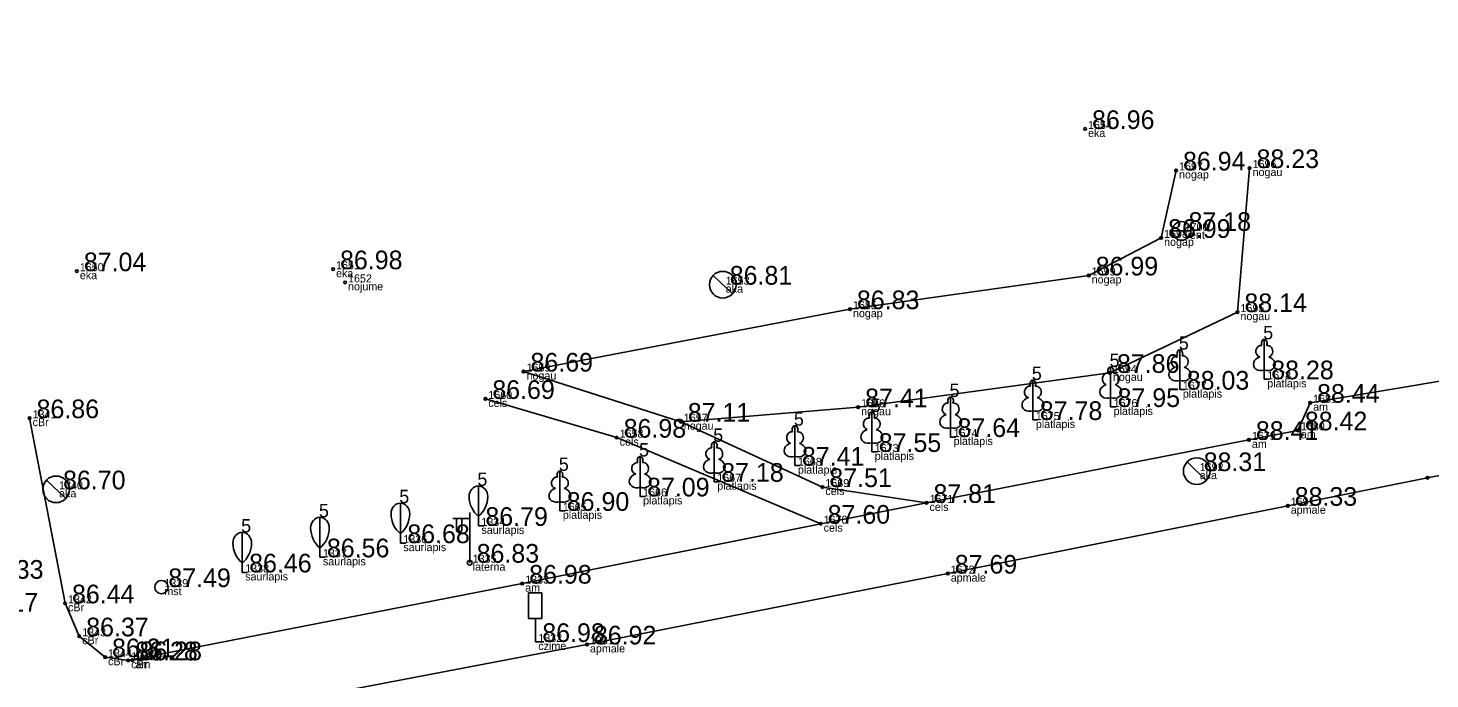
# Model space of a CAD drawing. Extents: x 614911 to 615803, y 262110 to 264311.
# Drawn here: x 615551.9 to 615604.5, y 263504.7 to 263529.2 of the extents above; entities that cross this region are included whole.
import ezdxf

# ---------------------------------------------------------------- set-up
doc = ezdxf.new("R2010")
doc.units = 0
for name, color, linetype in [('Level 1', 7, 'Continuous'), ('Level 12', 7, 'Continuous'), ('Level 14', 7, 'Continuous'), ('Level 16', 7, 'Continuous'), ('Level 31', 7, 'Continuous'), ('Level 37', 7, 'Continuous'), ('Level 44', 7, 'Continuous'), ('Level 53', 7, 'Continuous'), ('Level 54', 7, 'Continuous'), ('Level 57', 7, 'Continuous'), ('Level 58', 7, 'Continuous')]:
    doc.layers.add(name, color=color, linetype=linetype)

msp = doc.modelspace()

# ---------------------------------------------------------------- linework, layer by layer
at = {"layer": 'Level 1'}
for p, q in [((615598.256, 263516.331), (615598.256, 263515.984)), ((615595.091, 263515.942), (615595.091, 263515.595)), ((615598.256, 263515.984), (615598.456, 263515.984)), ((615592.498, 263515.292), (615592.498, 263514.945)), ((615595.091, 263515.595), (615595.291, 263515.595)), ((615589.582, 263514.804), (615589.582, 263514.457)), ((615592.498, 263514.945), (615592.698, 263514.945)), ((615589.582, 263514.457), (615589.782, 263514.457)), ((615586.499, 263514.166), (615586.499, 263513.819)), ((615586.499, 263513.819), (615586.699, 263513.819)), ((615583.544, 263513.606), (615583.544, 263513.259)), ((615583.544, 263513.259), (615583.744, 263513.259)), ((615580.665, 263513.091), (615580.665, 263512.744)), ((615580.665, 263512.744), (615580.865, 263512.744)), ((615577.64, 263512.487), (615577.64, 263512.14)), ((615577.64, 263512.14), (615577.84, 263512.14)), ((615574.861, 263511.937), (615574.861, 263511.59)), ((615571.852, 263511.395), (615571.852, 263511.048)), ((615574.861, 263511.59), (615575.061, 263511.59)), ((615568.8, 263510.837), (615568.8, 263510.485)), ((615571.852, 263511.048), (615572.052, 263511.048)), ((615565.874, 263510.19), (615565.874, 263509.838)), ((615568.8, 263510.485), (615569, 263510.485)), ((615562.86, 263509.658), (615562.86, 263509.306)), ((615565.874, 263509.838), (615566.074, 263509.838)), ((615559.946, 263509.091), (615559.946, 263508.739)), ((615562.86, 263509.306), (615563.06, 263509.306)), ((615559.946, 263508.739), (615560.146, 263508.739))]:
    msp.add_line(p, q, dxfattribs=at)
for points in [[(615598.256, 263517.484), (615598.256, 263516.331)], [(615595.091, 263517.095), (615595.091, 263515.942)], [(615595.181, 263516.863), (615595.18, 263516.864)], [(615598.346, 263517.252), (615598.345, 263517.253)], [(615592.498, 263516.445), (615592.498, 263515.292)], [(615589.582, 263515.957), (615589.582, 263514.804)], [(615592.588, 263516.213), (615592.587, 263516.214)], [(615586.499, 263515.319), (615586.499, 263514.166)], [(615589.672, 263515.725), (615589.671, 263515.726)], [(615583.544, 263514.759), (615583.544, 263513.606)], [(615586.589, 263515.087), (615586.588, 263515.088)], [(615580.665, 263514.244), (615580.665, 263513.091)], [(615583.634, 263514.527), (615583.633, 263514.528)], [(615580.755, 263514.012), (615580.754, 263514.013)], [(615577.64, 263513.64), (615577.64, 263512.487)], [(615577.73, 263513.408), (615577.729, 263513.409)], [(615574.861, 263513.09), (615574.861, 263511.937)], [(615574.951, 263512.858), (615574.95, 263512.859)], [(615571.852, 263512.548), (615571.852, 263511.395)], [(615571.942, 263512.316), (615571.941, 263512.317)], [(615568.8, 263511.985), (615568.8, 263510.837)], [(615565.874, 263511.338), (615565.874, 263510.19)], [(615562.86, 263510.806), (615562.86, 263509.658)], [(615559.946, 263510.239), (615559.946, 263509.091)]]:
    msp.add_lwpolyline(points, dxfattribs=at)
for centre, major_axis, ratio, start_param, end_param in [((615598.256, 263517.334), (0, -0.15), 0.707107, 3.14537, 5.287485), ((615598.256, 263517.334), (0, -0.15), 0.707107, 0.995701, 3.137816), ((615594.963, 263516.65), (-0.039, -0.212), 0.861323, 3.141593, 6.283185), ((615595.091, 263516.945), (0, -0.15), 0.707107, 3.14537, 5.287485), ((615595.091, 263516.945), (0, -0.15), 0.707107, 0.995701, 3.137816), ((615595.219, 263516.65), (0.039, -0.212), 0.861323, 0, 3.141593), ((615598.128, 263517.039), (-0.039, -0.212), 0.861323, 3.141593, 6.283185), ((615598.384, 263517.039), (0.039, -0.212), 0.861323, 0, 3.141593), ((615592.498, 263516.295), (0, -0.15), 0.707107, 3.14537, 5.287485), ((615592.498, 263516.295), (0, -0.15), 0.707107, 0.995701, 3.137816), ((615595.001, 263516.188), (0.307, 0.095), 0.814445, 1.570796, 4.752015), ((615595.181, 263516.188), (-0.307, 0.095), 0.814445, 1.531171, 4.712389), ((615598.166, 263516.577), (0.307, 0.095), 0.814445, 1.570796, 4.752015), ((615598.346, 263516.577), (-0.307, 0.095), 0.814445, 1.531171, 4.712389), ((615589.582, 263515.807), (0, -0.15), 0.707107, 3.14537, 5.287485), ((615589.582, 263515.807), (0, -0.15), 0.707107, 0.995701, 3.137816), ((615592.37, 263516), (-0.039, -0.212), 0.861323, 3.141593, 6.283185), ((615592.626, 263516), (0.039, -0.212), 0.861323, 0, 3.141593), ((615586.499, 263515.169), (0, -0.15), 0.707107, 3.14537, 5.287485), ((615586.499, 263515.169), (0, -0.15), 0.707107, 0.995701, 3.137816), ((615589.492, 263515.05), (0.307, 0.095), 0.814445, 1.570796, 4.752015), ((615589.454, 263515.512), (-0.039, -0.212), 0.861323, 3.141593, 6.283185), ((615589.672, 263515.05), (-0.307, 0.095), 0.814445, 1.531171, 4.712389), ((615589.71, 263515.512), (0.039, -0.212), 0.861323, 0, 3.141593), ((615592.408, 263515.538), (0.307, 0.095), 0.814445, 1.570796, 4.752015), ((615592.588, 263515.538), (-0.307, 0.095), 0.814445, 1.531171, 4.712389), ((615583.544, 263514.609), (0, -0.15), 0.707107, 3.14537, 5.287485), ((615583.544, 263514.609), (0, -0.15), 0.707107, 0.995701, 3.137816), ((615586.371, 263514.874), (-0.039, -0.212), 0.861323, 3.141593, 6.283185), ((615586.627, 263514.874), (0.039, -0.212), 0.861323, 0, 3.141593), ((615580.665, 263514.094), (0, -0.15), 0.707107, 3.14537, 5.287485), ((615580.665, 263514.094), (0, -0.15), 0.707107, 0.995701, 3.137816), ((615583.416, 263514.314), (-0.039, -0.212), 0.861323, 3.141593, 6.283185), ((615583.672, 263514.314), (0.039, -0.212), 0.861323, 0, 3.141593), ((615586.409, 263514.412), (0.307, 0.095), 0.814445, 1.570796, 4.752015), ((615586.589, 263514.412), (-0.307, 0.095), 0.814445, 1.531171, 4.712389), ((615580.537, 263513.799), (-0.039, -0.212), 0.861323, 3.141593, 6.283185), ((615580.793, 263513.799), (0.039, -0.212), 0.861323, 0, 3.141593), ((615583.454, 263513.852), (0.307, 0.095), 0.814445, 1.570796, 4.752015), ((615583.634, 263513.852), (-0.307, 0.095), 0.814445, 1.531171, 4.712389), ((615577.512, 263513.195), (-0.039, -0.212), 0.861323, 3.141593, 6.283185), ((615577.64, 263513.49), (0, -0.15), 0.707107, 3.14537, 5.287485), ((615577.64, 263513.49), (0, -0.15), 0.707107, 0.995701, 3.137816), ((615577.768, 263513.195), (0.039, -0.212), 0.861323, 0, 3.141593), ((615580.575, 263513.337), (0.307, 0.095), 0.814445, 1.570796, 4.752015), ((615580.755, 263513.337), (-0.307, 0.095), 0.814445, 1.531171, 4.712389), ((615574.733, 263512.645), (-0.039, -0.212), 0.861323, 3.141593, 6.283185), ((615574.861, 263512.94), (0, -0.15), 0.707107, 3.14537, 5.287485), ((615574.861, 263512.94), (0, -0.15), 0.707107, 0.995701, 3.137816), ((615574.989, 263512.645), (0.039, -0.212), 0.861323, 0, 3.141593), ((615577.55, 263512.733), (0.307, 0.095), 0.814445, 1.570796, 4.752015), ((615577.73, 263512.733), (-0.307, 0.095), 0.814445, 1.531171, 4.712389), ((615571.724, 263512.103), (-0.039, -0.212), 0.861323, 3.141593, 6.283185), ((615571.852, 263512.398), (0, -0.15), 0.707107, 3.14537, 5.287485), ((615571.852, 263512.398), (0, -0.15), 0.707107, 0.995701, 3.137816), ((615571.98, 263512.103), (0.039, -0.212), 0.861323, 0, 3.141593), ((615574.771, 263512.183), (0.307, 0.095), 0.814445, 1.570796, 4.752015), ((615574.951, 263512.183), (-0.307, 0.095), 0.814445, 1.531171, 4.712389), ((615568.8, 263511.585), (0, 0.4), 0.875, 0, 1.570796), ((615568.8, 263511.585), (0, -0.4), 0.875, 1.570796, 3.141593), ((615571.762, 263511.641), (0.307, 0.095), 0.814445, 1.570796, 4.752015), ((615571.942, 263511.641), (-0.307, 0.095), 0.814445, 1.531171, 4.712389), ((615565.874, 263510.938), (0, 0.4), 0.875, 0, 1.570796), ((615565.874, 263510.938), (0, -0.4), 0.875, 1.570796, 3.141593), ((615569.275, 263511.608), (0, -0.943), 0.875, 4.7372, 5.669711), ((615568.325, 263511.608), (0, -0.943), 0.875, 0.613474, 1.545985), ((615562.86, 263510.406), (0, 0.4), 0.875, 0, 1.570796), ((615562.86, 263510.406), (0, -0.4), 0.875, 1.570796, 3.141593), ((615566.349, 263510.961), (0, -0.943), 0.875, 4.7372, 5.669711), ((615565.399, 263510.961), (0, -0.943), 0.875, 0.613474, 1.545985), ((615559.946, 263509.839), (0, 0.4), 0.875, 0, 1.570796), ((615559.946, 263509.839), (0, -0.4), 0.875, 1.570796, 3.141593), ((615563.335, 263510.429), (0, -0.943), 0.875, 4.7372, 5.669711), ((615562.385, 263510.429), (0, -0.943), 0.875, 0.613474, 1.545985), ((615560.421, 263509.862), (0, -0.943), 0.875, 4.7372, 5.669711), ((615559.471, 263509.862), (0, -0.943), 0.875, 0.613474, 1.545985)]:
    msp.add_ellipse(centre, major_axis=major_axis, ratio=ratio, start_param=start_param, end_param=end_param, dxfattribs=at)
at = {"layer": 'Level 12'}
for p, q in [((615594.807, 263521.551), (615595.509, 263521.551)), ((615577.6, 263519.881), (615578.318, 263519.185)), ((615595.365, 263512.887), (615596.083, 263512.191)), ((615552.611, 263512.204), (615553.329, 263511.508))]:
    msp.add_line(p, q, dxfattribs=at)
for centre, radius in [((615595.158, 263521.551), 0.351), ((615577.959, 263519.533), 0.5), ((615595.724, 263512.539), 0.5), ((615552.97, 263511.856), 0.5)]:
    msp.add_circle(centre, radius, dxfattribs=at)
at = {"layer": 'Level 14'}
msp.add_circle((615556.916, 263508.188), 0.25, dxfattribs=at)
at = {"layer": 'Level 16'}
for p, q in [((615571.18, 263507.977), (615570.68, 263507.977)), ((615570.68, 263507.008), (615570.68, 263507.977)), ((615571.18, 263507.008), (615571.18, 263507.977)), ((615571.18, 263507.008), (615570.68, 263507.008)), ((615570.934, 263507.008), (615570.934, 263506.13)), ((615570.934, 263506.13), (615571.249, 263506.13))]:
    msp.add_line(p, q, dxfattribs=at)
at = {"layer": 'Level 31'}
for points in [[(615597.707, 263523.907), (615597.251, 263518.503), (615592.473, 263516.223), (615583.034, 263514.935), (615576.386, 263514.393), (615570.492, 263516.273)], [(615570.492, 263516.273), (615582.727, 263518.613), (615591.676, 263519.879), (615594.39, 263521.288), (615594.95, 263523.818)]]:
    msp.add_lwpolyline(points, dxfattribs=at)
at = {"layer": 'Level 37'}
for points in [[(615691.804, 263529.161), (615687.245, 263528.299), (615681.782, 263527.291), (615659.494, 263522.918), (615648.774, 263520.859), (615632.103, 263517.635), (615616.024, 263514.564), (615604.377, 263512.292), (615599.136, 263511.239), (615586.393, 263508.695), (615572.868, 263506.038), (615556.176, 263502.848), (615547.022, 263500.967)], [(615615.027, 263517.466), (615613.768, 263517.367), (615611.97, 263517.793), (615608.29, 263516.493), (615599.975, 263515.104), (615599.516, 263514.068), (615597.68, 263513.71), (615597.68, 263513.71), (615585.597, 263511.347), (615581.629, 263510.567), (615570.442, 263508.319)], [(615570.492, 263516.273), (615576.386, 263514.393), (615581.693, 263511.942), (615585.597, 263511.347)], [(615551.978, 263514.525), (615553.305, 263507.58), (615553.839, 263506.342), (615554.805, 263505.557), (615555.674, 263505.44), (615570.442, 263508.319), (615581.629, 263510.567), (615573.983, 263513.795), (615569.06, 263515.247)]]:
    msp.add_lwpolyline(points, dxfattribs=at)
at = {"layer": 'Level 44'}
for p, q in [((615568.473, 263510.767), (615567.838, 263510.767)), ((615567.973, 263510.767), (615567.973, 263510.375)), ((615568.183, 263510.767), (615568.183, 263510.375)), ((615568.473, 263509.104), (615568.473, 263510.987))]:
    msp.add_line(p, q, dxfattribs=at)
msp.add_circle((615568.473, 263509.104), 0.09, dxfattribs=at)
msp.add_ellipse((615568.078, 263510.375), major_axis=(0, 0.151), ratio=0.695971, start_param=1.570796, end_param=4.712389, dxfattribs=at)
at = {"layer": 'Level 57'}
for centre in [(615591.539, 263525.373), (615594.95, 263523.818), (615597.707, 263523.907), (615594.39, 263521.288), (615553.748, 263520.038), (615563.352, 263520.112), (615563.802, 263519.619), (615591.676, 263519.879), (615582.727, 263518.613), (615597.251, 263518.503), (615570.492, 263516.273), (615592.473, 263516.223), (615569.06, 263515.247), (615583.034, 263514.935), (615599.975, 263515.104), (615551.978, 263514.525), (615576.386, 263514.393), (615573.983, 263513.795), (615597.68, 263513.71), (615599.516, 263514.068), (615604.377, 263512.292), (615581.693, 263511.942), (615585.597, 263511.347), (615599.136, 263511.239), (615581.629, 263510.567), (615586.393, 263508.695), (615570.442, 263508.319), (615553.305, 263507.58), (615553.839, 263506.342), (615572.868, 263506.038), (615554.805, 263505.557), (615555.674, 263505.44), (615555.835, 263505.443)]:
    msp.add_circle(centre, 0.05, dxfattribs=at)
at = {"layer": 'Level 58'}
for centre in [(615591.539, 263525.373), (615594.95, 263523.818), (615597.707, 263523.907), (615594.39, 263521.288), (615553.748, 263520.038), (615563.352, 263520.112), (615563.802, 263519.619), (615591.676, 263519.879), (615582.727, 263518.613), (615597.251, 263518.503), (615570.492, 263516.273), (615592.473, 263516.223), (615569.06, 263515.247), (615583.034, 263514.935), (615599.975, 263515.104), (615551.978, 263514.525), (615576.386, 263514.393), (615573.983, 263513.795), (615597.68, 263513.71), (615599.516, 263514.068), (615604.377, 263512.292), (615581.693, 263511.942), (615585.597, 263511.347), (615599.136, 263511.239), (615581.629, 263510.567), (615586.393, 263508.695), (615570.442, 263508.319), (615553.305, 263507.58), (615553.839, 263506.342), (615572.868, 263506.038), (615554.805, 263505.557), (615555.674, 263505.44), (615555.835, 263505.443)]:
    msp.add_circle(centre, 0.05, dxfattribs=at)

# ---------------------------------------------------------------- texts
at = {"layer": 'Level 1'}
for p in [(615598.031, 263517.484), (615594.866, 263517.095), (615592.273, 263516.445), (615589.357, 263515.957), (615586.274, 263515.319), (615583.319, 263514.759), (615580.44, 263514.244), (615577.415, 263513.64), (615574.636, 263513.09), (615571.627, 263512.548), (615568.575, 263511.985), (615565.649, 263511.338), (615562.635, 263510.806), (615559.721, 263510.239)]:
    msp.add_text(' 5', height=0.5, dxfattribs=at).set_placement(p)
at = {"layer": 'Level 53'}
for s, p in [(' eka', (615591.539, 263525.073)), (' nogap', (615594.95, 263523.518)), (' nogau', (615597.707, 263523.607)), (' nogap', (615594.39, 263520.988)), (' vent', (615595.158, 263521.251)), (' eka', (615553.748, 263519.738)), (' eka', (615563.352, 263519.812)), (' nojume', (615563.802, 263519.319)), (' aka', (615577.959, 263519.233)), (' nogap', (615591.676, 263519.579)), (' nogap', (615582.727, 263518.313)), (' nogau', (615597.251, 263518.203)), (' nogau', (615570.492, 263515.973)), (' nogau', (615592.473, 263515.923)), (' platlapis', (615598.256, 263515.684)), (' platlapis', (615595.091, 263515.295)), (' cels', (615569.06, 263514.947)), (' nogau', (615583.034, 263514.635)), (' platlapis', (615592.498, 263514.645)), (' am', (615599.975, 263514.804)), (' cBr', (615551.978, 263514.225)), (' nogau', (615576.386, 263514.093)), (' platlapis', (615589.582, 263514.157)), (' cels', (615573.983, 263513.495)), (' platlapis', (615586.499, 263513.519)), (' am', (615599.516, 263513.768)), (' platlapis', (615583.544, 263512.959)), (' am', (615597.68, 263513.41)), (' platlapis', (615580.665, 263512.444)), (' platlapis', (615577.64, 263511.84)), (' aka', (615595.724, 263512.239)), (' aka', (615552.97, 263511.556)), (' platlapis', (615574.861, 263511.29)), (' cels', (615581.693, 263511.642)), (' cels', (615585.597, 263511.047)), (' apmale', (615599.136, 263510.939)), (' platlapis', (615571.852, 263510.748)), (' cels', (615581.629, 263510.267)), (' saurlapis', (615568.8, 263510.185)), (' saurlapis', (615565.874, 263509.538)), (' saurlapis', (615562.86, 263509.006)), (' laterna', (615568.473, 263508.804)), (' saurlapis', (615559.946, 263508.439)), (' apmale', (615586.393, 263508.395)), (' mst', (615556.916, 263507.888)), (' am', (615570.442, 263508.019)), (' cBr', (615553.305, 263507.28)), (' cBr', (615553.839, 263506.042)), (' czime', (615570.934, 263505.83)), (' apmale', (615572.868, 263505.738)), (' cBr', (615554.805, 263505.257)), (' cBr', (615555.674, 263505.14)), (' am', (615555.835, 263505.143))]:
    msp.add_text(s, height=0.3, dxfattribs=at).set_placement(p)
at = {"layer": 'Level 54'}
for s, p in [(' 1654', (615591.539, 263525.373)), (' 1696', (615597.707, 263523.907)), (' 1697', (615594.95, 263523.818)), (' 1698', (615594.39, 263521.288)), (' 1700', (615595.158, 263521.551)), (' 1650', (615553.748, 263520.038)), (' 1651', (615563.352, 263520.112)), (' 1699', (615591.676, 263519.879)), (' 1652', (615563.802, 263519.619)), (' 1653', (615577.959, 263519.533)), (' 1655', (615582.727, 263518.613)), (' 1695', (615597.251, 263518.503)), (' 1659', (615570.492, 263516.273)), (' 1694', (615592.473, 263516.223)), (' 1677', (615595.091, 263515.595)), (' 1678', (615598.256, 263515.984)), (' 1660', (615569.06, 263515.247)), (' 1681', (615599.975, 263515.104)), (' 1341', (615551.978, 263514.525)), (' 1656', (615583.034, 263514.935)), (' 1675', (615589.582, 263514.457)), (' 1676', (615592.498, 263514.945)), (' 1657', (615576.386, 263514.393)), (' 1680', (615599.516, 263514.068)), (' 1658', (615573.983, 263513.795)), (' 1674', (615586.499, 263513.819)), (' 1679', (615597.68, 263513.71)), (' 1673', (615583.544, 263513.259)), (' 1668', (615580.665, 263512.744)), (' 1692', (615595.724, 263512.539)), (' 1340', (615552.97, 263511.856)), (' 1667', (615577.64, 263512.14)), (' 1669', (615581.693, 263511.942)), (' 1666', (615574.861, 263511.59)), (' 1671', (615585.597, 263511.347)), (' 1665', (615571.852, 263511.048)), (' 1691', (615599.136, 263511.239)), (' 1334', (615568.8, 263510.485)), (' 1670', (615581.629, 263510.567)), (' 1336', (615565.874, 263509.838)), (' 1337', (615562.86, 263509.306)), (' 1338', (615559.946, 263508.739)), (' 1335', (615568.473, 263509.104)), (' 1672', (615586.393, 263508.695)), (' 1339', (615556.916, 263508.188)), (' 1333', (615570.442, 263508.319)), (' 1342', (615553.305, 263507.58)), (' 1343', (615553.839, 263506.342)), (' 1332', (615570.934, 263506.13)), (' 1344', (615554.805, 263505.557)), (' 1331', (615572.868, 263506.038)), (' 1345', (615555.674, 263505.44)), (' 1346', (615555.835, 263505.443))]:
    msp.add_text(s, height=0.3, dxfattribs=at).set_placement(p)
at = {"layer": 'Level 58'}
for s, p in [(' 86.96', (615591.539, 263525.373)), (' 86.94', (615594.95, 263523.818)), (' 88.23', (615597.707, 263523.907)), (' 87.18', (615595.158, 263521.551)), (' 86.99', (615594.39, 263521.288)), (' 87.04', (615553.748, 263520.038)), (' 86.98', (615563.352, 263520.112)), (' 86.99', (615591.676, 263519.879)), (' 86.81', (615577.959, 263519.533)), (' 86.83', (615582.727, 263518.613)), (' 88.14', (615597.251, 263518.503)), (' 86.69', (615570.492, 263516.273)), (' 87.86', (615592.473, 263516.223)), (' 88.28', (615598.256, 263515.984)), (' 86.69', (615569.06, 263515.247)), (' 88.03', (615595.091, 263515.595)), (' 88.44', (615599.975, 263515.104)), (' 87.41', (615583.034, 263514.935)), (' 87.95', (615592.498, 263514.945)), (' 86.86', (615551.978, 263514.525)), (' 87.11', (615576.386, 263514.393)), (' 87.78', (615589.582, 263514.457)), (' 88.42', (615599.516, 263514.068)), (' 86.98', (615573.983, 263513.795)), (' 87.64', (615586.499, 263513.819)), (' 88.41', (615597.68, 263513.71)), (' 87.55', (615583.544, 263513.259)), (' 87.41', (615580.665, 263512.744)), (' 88.31', (615595.724, 263512.539)), (' 87.18', (615577.64, 263512.14)), (' 87.51', (615581.693, 263511.942)), (' 86.70', (615552.97, 263511.856)), (' 87.09', (615574.861, 263511.59)), (' 86.90', (615571.852, 263511.048)), (' 87.81', (615585.597, 263511.347)), (' 88.33', (615599.136, 263511.239)), (' 86.79', (615568.8, 263510.485)), (' 87.60', (615581.629, 263510.567)), (' 86.68', (615565.874, 263509.838)), (' 86.56', (615562.86, 263509.306)), (' 86.83', (615568.473, 263509.104)), (' 86.33', (615549.895, 263508.502)), (' 86.46', (615559.946, 263508.739)), (' 86.98', (615570.442, 263508.319)), (' 87.69', (615586.393, 263508.695)), (' 87.49', (615556.916, 263508.188)), (' 86.17', (615549.698, 263507.269)), (' 86.44', (615553.305, 263507.58)), (' 86.37', (615553.839, 263506.342)), (' 86.98', (615570.934, 263506.13)), (' 86.92', (615572.868, 263506.038)), (' 86.31', (615554.805, 263505.557)), (' 86.28', (615555.674, 263505.44)), (' 86.28', (615555.835, 263505.443))]:
    msp.add_text(s, height=0.7, dxfattribs=at).set_placement(p)

doc.saveas('drawing.dxf')
